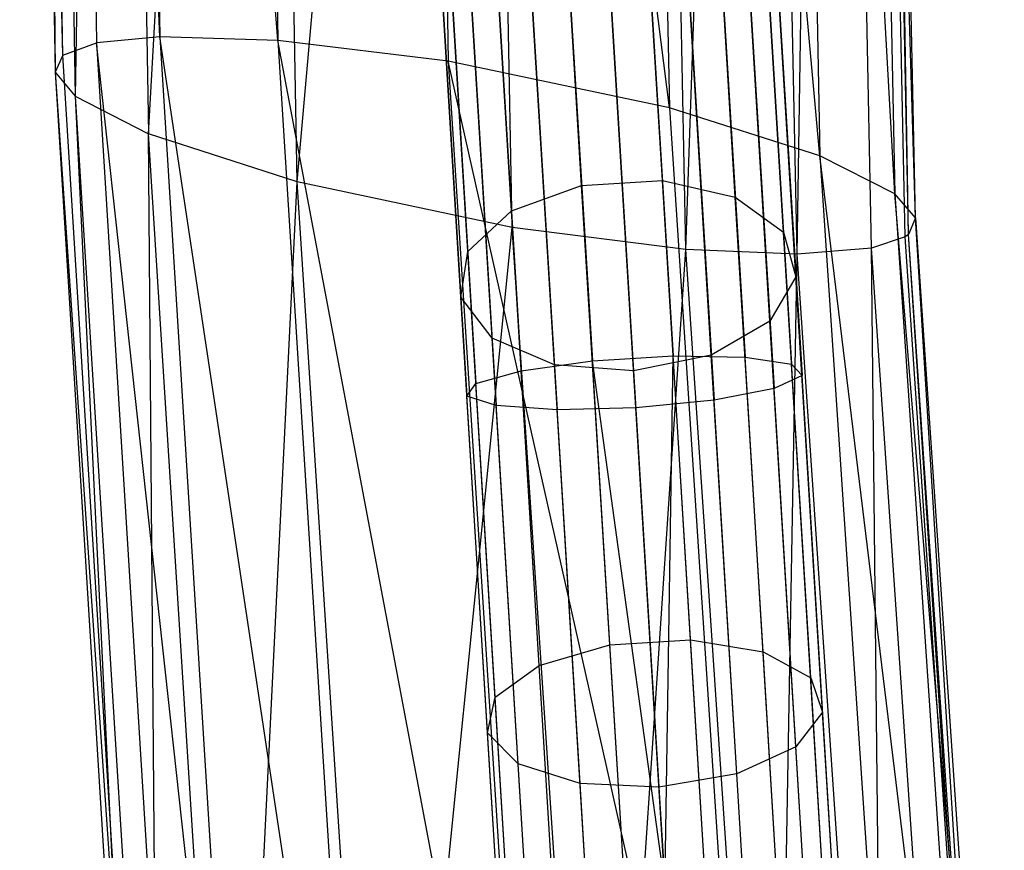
# Model space of a CAD drawing. Extents: x -91 to 91, y -91 to 262.
# Tile 384 of 480: x -8 to -2, y 70 to 75. Entities that reach past the tile are written whole.
import ezdxf

# ---------------------------------------------------------------- set-up
doc = ezdxf.new("R2010")
doc.units = 0
doc.header["$LTSCALE"] = 25.4
doc.layers.get('0').update_dxf_attribs({"linetype": 'CONTINUOUS'})

# ---------------------------------------------------------------- blocks, each defined once
blk = doc.blocks.new('ETE0_STL_1')
at = {"color": 0}
for p, q in [((-7.2825, 75.0272, 11.3824), (-7.8661, 87.056, 8.8663)), ((-7.8661, 87.056, 8.8663), (-7.6577, 74.9903, 11.0368)), ((-7.2825, 75.0272, 11.3824), (-7.8661, 87.056, 8.8663)), ((-7.8661, 87.056, 8.8663), (-7.6577, 74.9903, 11.0368)), ((-6.5848, 75.0051, 11.6825), (-7.492, 87.078, 9.2144)), ((-7.492, 87.078, 9.2144), (-7.2825, 75.0272, 11.3824)), ((-6.5848, 75.0051, 11.6825), (-7.492, 87.078, 9.2144)), ((-7.492, 87.078, 9.2144), (-7.2825, 75.0272, 11.3824)), ((-7.8564, 74.9171, 10.6518), (-8.0649, 86.9919, 8.4797)), ((-7.8564, 74.9171, 10.6518), (-8.0649, 86.9919, 8.4797)), ((-6.7975, 87.0298, 9.5187), (-6.5848, 75.0051, 11.6825)), ((-6.7975, 87.0298, 9.5187), (-6.5848, 75.0051, 11.6825)), ((-7.8564, 74.9171, 10.6518), (-8.1117, 86.896, 8.0781)), ((-8.1117, 86.896, 8.0781), (-7.9022, 74.8175, 10.2509)), ((-8.1117, 86.896, 8.0781), (-7.9022, 74.8175, 10.2509)), ((-7.8564, 74.9171, 10.6518), (-8.1117, 86.896, 8.0781)), ((-4.27, 74.6073, 11.4539), (-5.7957, 86.8703, 9.6117)), ((-5.7957, 86.8703, 9.6117), (-5.5772, 74.8815, 11.7698)), ((-4.27, 74.6073, 11.4539), (-5.7957, 86.8703, 9.6117)), ((-5.7957, 86.8703, 9.6117), (-5.5772, 74.8815, 11.7698)), ((-7.9959, 86.753, 7.6101), (-7.9022, 74.8175, 10.2509)), ((-7.9959, 86.753, 7.6101), (-7.9022, 74.8175, 10.2509)), ((-7.9959, 86.753, 7.6101), (-7.7842, 74.6762, 9.7827)), ((-7.9959, 86.753, 7.6101), (-7.7842, 74.6762, 9.7827)), ((-3.3794, 74.3231, 10.8715), (-4.4972, 86.5519, 9.3027)), ((-4.4972, 86.5519, 9.3027), (-4.27, 74.6073, 11.4539)), ((-3.3794, 74.3231, 10.8715), (-4.4972, 86.5519, 9.3027)), ((-4.4972, 86.5519, 9.3027), (-4.27, 74.6073, 11.4539)), ((-7.5665, 86.5175, 7.0074), (-7.7842, 74.6762, 9.7827)), ((-7.5665, 86.5175, 7.0074), (-7.7842, 74.6762, 9.7827)), ((-7.5665, 86.5175, 7.0074), (-7.3503, 74.4527, 9.1783)), ((-7.5665, 86.5175, 7.0074), (-7.3503, 74.4527, 9.1783)), ((-2.9374, 74.098, 10.2654), (-3.6138, 86.2395, 8.7246)), ((-3.6138, 86.2395, 8.7246), (-3.3794, 74.3231, 10.8715)), ((-2.9374, 74.098, 10.2654), (-3.6138, 86.2395, 8.7246)), ((-3.6138, 86.2395, 8.7246), (-3.3794, 74.3231, 10.8715)), ((-7.3503, 74.4527, 9.1783), (-6.6935, 86.2065, 6.4272)), ((-7.3503, 74.4527, 9.1783), (-6.6935, 86.2065, 6.4272)), ((-6.4701, 74.1696, 8.5939), (-6.6935, 86.2065, 6.4272)), ((-6.4701, 74.1696, 8.5939), (-6.6935, 86.2065, 6.4272)), ((-2.8151, 73.9556, 9.7953), (-3.1764, 86.0021, 8.1202)), ((-3.1764, 86.0021, 8.1202), (-2.9374, 74.098, 10.2654)), ((-3.1764, 86.0021, 8.1202), (-2.9374, 74.098, 10.2654)), ((-2.8151, 73.9556, 9.7953), (-3.1764, 86.0021, 8.1202)), ((-6.4701, 74.1696, 8.5939), (-5.4304, 85.8928, 6.1116)), ((-6.4701, 74.1696, 8.5939), (-5.4304, 85.8928, 6.1116)), ((-5.1985, 73.8989, 8.2716), (-5.4304, 85.8928, 6.1116)), ((-5.1985, 73.8989, 8.2716), (-5.4304, 85.8928, 6.1116)), ((-2.8151, 73.9556, 9.7953), (-3.0564, 85.8578, 7.6504)), ((-2.8151, 73.9556, 9.7953), (-3.0564, 85.8578, 7.6504)), ((-2.8558, 73.857, 9.4012), (-3.0564, 85.8578, 7.6504)), ((-2.8558, 73.857, 9.4012), (-3.0564, 85.8578, 7.6504)), ((-4.1727, 73.7688, 8.3448), (-4.4105, 85.7264, 6.1907)), ((-4.1727, 73.7688, 8.3448), (-4.4105, 85.7264, 6.1907)), ((-2.8756, 73.8433, 9.3386), (-3.1179, 85.7501, 7.1928)), ((-2.8756, 73.8433, 9.3386), (-3.1179, 85.7501, 7.1928)), ((-2.8558, 73.857, 9.4012), (-3.0981, 85.7628, 7.2556)), ((-2.8558, 73.857, 9.4012), (-3.0981, 85.7628, 7.2556)), ((-4.1727, 73.7688, 8.3448), (-3.756, 85.6749, 6.4539)), ((-4.1727, 73.7688, 8.3448), (-3.756, 85.6749, 6.4539)), ((-3.5151, 73.7418, 8.6041), (-3.756, 85.6749, 6.4539)), ((-3.5151, 73.7418, 8.6041), (-3.756, 85.6749, 6.4539)), ((-3.5151, 73.7418, 8.6041), (-3.317, 85.693, 6.833)), ((-3.5151, 73.7418, 8.6041), (-3.317, 85.693, 6.833)), ((-3.0748, 73.7774, 8.9803), (-3.317, 85.693, 6.833)), ((-3.0748, 73.7774, 8.9803), (-3.317, 85.693, 6.833)), ((-4.3107, 74.1771, 317.311), (-4.4605, 76.6268, 315.3448)), ((-4.3107, 74.1771, 317.311), (-4.4605, 76.6268, 315.3448)), ((-4.7885, 74.1479, 317.311), (-4.9383, 76.5976, 315.3448)), ((-4.7885, 74.1479, 317.311), (-4.9383, 76.5976, 315.3448)), ((-3.8801, 74.0775, 317.1275), (-4.0282, 76.5012, 315.1821)), ((-3.8801, 74.0775, 317.1275), (-4.0282, 76.5012, 315.1821)), ((-5.2038, 73.9966, 317.1275), (-5.352, 76.4203, 315.1821)), ((-5.2038, 73.9966, 317.1275), (-5.352, 76.4203, 315.1821)), ((-3.5951, 73.872, 316.8025), (-3.7405, 76.2497, 314.894)), ((-3.5951, 73.872, 316.8025), (-3.7405, 76.2497, 314.894)), ((-4.4332, 76.1805, 169.9628), (-4.2473, 73.1393, 169.2695)), ((-4.4332, 76.1805, 169.9628), (-4.2473, 73.1393, 169.2695)), ((-5.4616, 73.7579, 316.8025), (-5.607, 76.1356, 314.894)), ((-5.4616, 73.7579, 316.8025), (-5.607, 76.1356, 314.894)), ((-4.911, 76.1513, 169.9628), (-4.725, 73.11, 169.2695)), ((-4.911, 76.1513, 169.9628), (-4.725, 73.11, 169.2695)), ((-4.0062, 76.1412, 170.1754), (-3.8223, 73.1321, 169.4894)), ((-4.0062, 76.1412, 170.1754), (-3.8223, 73.1321, 169.4894)), ((-5.33, 76.0602, 170.1754), (-5.146, 73.0512, 169.4894)), ((-5.33, 76.0602, 170.1754), (-5.146, 73.0512, 169.4894)), ((-3.7278, 76.0422, 170.5519), (-3.5473, 73.0903, 169.879)), ((-3.7278, 76.0422, 170.5519), (-3.5473, 73.0903, 169.879)), ((-5.5943, 75.9281, 170.5519), (-5.4138, 72.9762, 169.879)), ((-5.5943, 75.9281, 170.5519), (-5.4138, 72.9762, 169.879)), ((-3.5211, 73.6076, 316.4104), (-3.6631, 75.9298, 314.5465)), ((-3.5211, 73.6076, 316.4104), (-3.6631, 75.9298, 314.5465)), ((-3.6617, 75.9063, 171.006), (-3.4854, 73.0233, 170.3488)), ((-3.6617, 75.9063, 171.006), (-3.4854, 73.0233, 170.3488)), ((-5.5028, 73.4864, 316.4104), (-5.6448, 75.8086, 314.5465)), ((-5.5028, 73.4864, 316.4104), (-5.6448, 75.8086, 314.5465)), ((-5.6434, 75.7852, 171.006), (-5.4671, 72.9022, 170.3488)), ((-5.6434, 75.7852, 171.006), (-5.4671, 72.9022, 170.3488)), ((-3.8231, 75.7647, 171.4338), (-3.6508, 72.9466, 170.7914)), ((-3.8231, 75.7647, 171.4338), (-3.6508, 72.9466, 170.7914)), ((-5.466, 75.6643, 171.4338), (-5.2937, 72.8462, 170.7914)), ((-5.466, 75.6643, 171.4338), (-5.2937, 72.8462, 170.7914)), ((-4.175, 75.6497, 171.7372), (-4.0055, 72.8777, 171.1053)), ((-4.175, 75.6497, 171.7372), (-4.0055, 72.8777, 171.1053)), ((-5.1027, 75.593, 171.7372), (-4.9332, 72.821, 171.1053)), ((-5.1027, 75.593, 171.7372), (-4.9332, 72.821, 171.1053)), ((-4.4683, 72.8323, 171.2186), (-4.6368, 75.5878, 171.8467)), ((-4.4683, 72.8323, 171.2186), (-4.6368, 75.5878, 171.8467)), ((-3.6751, 73.3449, 316.0412), (-3.8139, 75.6148, 314.2192)), ((-3.6751, 73.3449, 316.0412), (-3.8139, 75.6148, 314.2192)), ((-5.318, 73.2444, 316.0412), (-5.4568, 75.5143, 314.2192)), ((-5.318, 73.2444, 316.0412), (-5.4568, 75.5143, 314.2192)), ((-4.0218, 73.144, 315.7793), (-4.1583, 75.3768, 313.9871)), ((-4.0218, 73.144, 315.7793), (-4.1583, 75.3768, 313.9871)), ((-4.9495, 73.0873, 315.7793), (-5.086, 75.3201, 313.9871)), ((-4.9495, 73.0873, 315.7793), (-5.086, 75.3201, 313.9871)), ((-4.6174, 75.2705, 313.9033), (-4.4817, 73.0511, 315.6848)), ((-4.6174, 75.2705, 313.9033), (-4.4817, 73.0511, 315.6848)), ((-7.2825, 75.0272, 11.3824), (-7.6577, 74.9903, 11.0368)), ((-7.2825, 75.0272, 11.3824), (-7.6577, 74.9903, 11.0368)), ((-6.0843, 67.0509, 13.0012), (-7.2825, 75.0272, 11.3824)), ((-7.2825, 75.0272, 11.3824), (-6.7854, 67.0469, 12.7083)), ((-6.0843, 67.0509, 13.0012), (-7.2825, 75.0272, 11.3824)), ((-6.5848, 75.0051, 11.6825), (-7.2825, 75.0272, 11.3824)), ((-6.5848, 75.0051, 11.6825), (-7.2825, 75.0272, 11.3824)), ((-7.2825, 75.0272, 11.3824), (-6.7854, 67.0469, 12.7083)), ((-5.0712, 66.975, 13.0757), (-6.5848, 75.0051, 11.6825)), ((-6.5848, 75.0051, 11.6825), (-6.0843, 67.0509, 13.0012)), ((-5.0712, 66.975, 13.0757), (-6.5848, 75.0051, 11.6825)), ((-5.5772, 74.8815, 11.7698), (-6.5848, 75.0051, 11.6825)), ((-5.5772, 74.8815, 11.7698), (-6.5848, 75.0051, 11.6825)), ((-6.5848, 75.0051, 11.6825), (-6.0843, 67.0509, 13.0012)), ((-7.8564, 74.9171, 10.6518), (-7.6577, 74.9903, 11.0368)), ((-7.8564, 74.9171, 10.6518), (-7.6577, 74.9903, 11.0368)), ((-6.7854, 67.0469, 12.7083), (-7.6577, 74.9903, 11.0368)), ((-7.6577, 74.9903, 11.0368), (-7.162, 67.0012, 12.3653)), ((-6.7854, 67.0469, 12.7083), (-7.6577, 74.9903, 11.0368)), ((-7.6577, 74.9903, 11.0368), (-7.162, 67.0012, 12.3653)), ((-7.8564, 74.9171, 10.6518), (-7.9022, 74.8175, 10.2509)), ((-7.8564, 74.9171, 10.6518), (-7.9022, 74.8175, 10.2509)), ((-7.361, 66.9294, 11.9802), (-7.8564, 74.9171, 10.6518)), ((-7.361, 66.9294, 11.9802), (-7.8564, 74.9171, 10.6518)), ((-3.7559, 66.7754, 12.7401), (-5.5772, 74.8815, 11.7698)), ((-5.5772, 74.8815, 11.7698), (-5.0712, 66.975, 13.0757)), ((-3.7559, 66.7754, 12.7401), (-5.5772, 74.8815, 11.7698)), ((-4.27, 74.6073, 11.4539), (-5.5772, 74.8815, 11.7698)), ((-4.27, 74.6073, 11.4539), (-5.5772, 74.8815, 11.7698)), ((-5.5772, 74.8815, 11.7698), (-5.0712, 66.975, 13.0757)), ((-7.9022, 74.8175, 10.2509), (-7.361, 66.9294, 11.9802)), ((-7.9022, 74.8175, 10.2509), (-7.361, 66.9294, 11.9802)), ((-7.9022, 74.8175, 10.2509), (-7.4062, 66.8392, 11.5771)), ((-7.9022, 74.8175, 10.2509), (-7.4062, 66.8392, 11.5771)), ((-7.9022, 74.8175, 10.2509), (-7.7842, 74.6762, 9.7827)), ((-7.9022, 74.8175, 10.2509), (-7.7842, 74.6762, 9.7827)), ((-7.7842, 74.6762, 9.7827), (-7.4062, 66.8392, 11.5771)), ((-7.7842, 74.6762, 9.7827), (-7.4062, 66.8392, 11.5771)), ((-7.7842, 74.6762, 9.7827), (-7.2865, 66.7174, 11.1041)), ((-7.7842, 74.6762, 9.7827), (-7.2865, 66.7174, 11.1041)), ((-7.7842, 74.6762, 9.7827), (-7.3503, 74.4527, 9.1783)), ((-7.7842, 74.6762, 9.7827), (-7.3503, 74.4527, 9.1783)), ((-3.3794, 74.3231, 10.8715), (-4.27, 74.6073, 11.4539)), ((-4.27, 74.6073, 11.4539), (-3.7559, 66.7754, 12.7401)), ((-3.3794, 74.3231, 10.8715), (-4.27, 74.6073, 11.4539)), ((-4.27, 74.6073, 11.4539), (-3.7559, 66.7754, 12.7401)), ((-6.4701, 74.1696, 8.5939), (-7.3503, 74.4527, 9.1783)), ((-6.4701, 74.1696, 8.5939), (-7.3503, 74.4527, 9.1783)), ((-6.8489, 66.5333, 10.4897), (-7.3503, 74.4527, 9.1783)), ((-6.8489, 66.5333, 10.4897), (-7.3503, 74.4527, 9.1783)), ((-7.2865, 66.7174, 11.1041), (-7.3503, 74.4527, 9.1783)), ((-7.2865, 66.7174, 11.1041), (-7.3503, 74.4527, 9.1783)), ((-2.4132, 66.3674, 11.5256), (-3.3794, 74.3231, 10.8715)), ((-3.3794, 74.3231, 10.8715), (-2.8589, 66.5527, 12.1418)), ((-2.4132, 66.3674, 11.5256), (-3.3794, 74.3231, 10.8715)), ((-2.9374, 74.098, 10.2654), (-3.3794, 74.3231, 10.8715)), ((-2.9374, 74.098, 10.2654), (-3.3794, 74.3231, 10.8715)), ((-3.3794, 74.3231, 10.8715), (-2.8589, 66.5527, 12.1418)), ((-6.8489, 66.5333, 10.4897), (-6.4701, 74.1696, 8.5939)), ((-6.8489, 66.5333, 10.4897), (-6.4701, 74.1696, 8.5939)), ((-5.1985, 73.8989, 8.2716), (-6.4701, 74.1696, 8.5939)), ((-5.1985, 73.8989, 8.2716), (-6.4701, 74.1696, 8.5939)), ((-5.9625, 66.3112, 9.8895), (-6.4701, 74.1696, 8.5939)), ((-5.9625, 66.3112, 9.8895), (-6.4701, 74.1696, 8.5939)), ((-5.2038, 73.9966, 317.1275), (-4.7885, 74.1479, 317.311)), ((-5.2038, 73.9966, 317.1275), (-4.7885, 74.1479, 317.311)), ((-4.7885, 74.1479, 317.311), (-4.3107, 74.1771, 317.311)), ((-4.7885, 74.1479, 317.311), (-4.3107, 74.1771, 317.311)), ((-4.6225, 71.4323, 318.8882), (-4.7885, 74.1479, 317.311)), ((-4.6225, 71.4323, 318.8882), (-4.7885, 74.1479, 317.311)), ((-4.3107, 74.1771, 317.311), (-3.8801, 74.0775, 317.1275)), ((-4.1447, 71.4615, 318.8882), (-4.3107, 74.1771, 317.311)), ((-4.1447, 71.4615, 318.8882), (-4.3107, 74.1771, 317.311)), ((-4.3107, 74.1771, 317.311), (-3.8801, 74.0775, 317.1275)), ((-3.8801, 74.0775, 317.1275), (-3.5951, 73.872, 316.8025)), ((-3.7158, 71.3907, 318.6879), (-3.8801, 74.0775, 317.1275)), ((-3.7158, 71.3907, 318.6879), (-3.8801, 74.0775, 317.1275)), ((-3.8801, 74.0775, 317.1275), (-3.5951, 73.872, 316.8025)), ((-2.2892, 66.2448, 11.0507), (-2.9374, 74.098, 10.2654)), ((-2.9374, 74.098, 10.2654), (-2.4132, 66.3674, 11.5256)), ((-2.2892, 66.2448, 11.0507), (-2.9374, 74.098, 10.2654)), ((-2.8151, 73.9556, 9.7953), (-2.9374, 74.098, 10.2654)), ((-2.8151, 73.9556, 9.7953), (-2.9374, 74.098, 10.2654)), ((-2.9374, 74.098, 10.2654), (-2.4132, 66.3674, 11.5256)), ((-5.4616, 73.7579, 316.8025), (-5.2038, 73.9966, 317.1275)), ((-5.4616, 73.7579, 316.8025), (-5.2038, 73.9966, 317.1275)), ((-5.0396, 71.3098, 318.6879), (-5.2038, 73.9966, 317.1275)), ((-5.0396, 71.3098, 318.6879), (-5.2038, 73.9966, 317.1275)), ((-2.8151, 73.9556, 9.7953), (-2.8558, 73.857, 9.4012)), ((-2.8151, 73.9556, 9.7953), (-2.8558, 73.857, 9.4012)), ((-2.3293, 66.1557, 10.6543), (-2.8151, 73.9556, 9.7953)), ((-2.8151, 73.9556, 9.7953), (-2.2892, 66.2448, 11.0507)), ((-2.8151, 73.9556, 9.7953), (-2.2892, 66.2448, 11.0507)), ((-2.3293, 66.1557, 10.6543), (-2.8151, 73.9556, 9.7953)), ((-5.9625, 66.3112, 9.8895), (-5.1985, 73.8989, 8.2716)), ((-5.9625, 66.3112, 9.8895), (-5.1985, 73.8989, 8.2716)), ((-4.1727, 73.7688, 8.3448), (-5.1985, 73.8989, 8.2716)), ((-4.1727, 73.7688, 8.3448), (-5.1985, 73.8989, 8.2716)), ((-4.6829, 66.1134, 9.548), (-5.1985, 73.8989, 8.2716)), ((-4.6829, 66.1134, 9.548), (-5.1985, 73.8989, 8.2716)), ((-3.5951, 73.872, 316.8025), (-3.5211, 73.6076, 316.4104)), ((-3.4339, 71.2362, 318.3333), (-3.5951, 73.872, 316.8025)), ((-3.4339, 71.2362, 318.3333), (-3.5951, 73.872, 316.8025)), ((-3.5951, 73.872, 316.8025), (-3.5211, 73.6076, 316.4104)), ((-2.8756, 73.8433, 9.3386), (-3.0748, 73.7774, 8.9803)), ((-2.8756, 73.8433, 9.3386), (-3.0748, 73.7774, 8.9803)), ((-2.8558, 73.857, 9.4012), (-2.8756, 73.8433, 9.3386)), ((-2.8558, 73.857, 9.4012), (-2.8756, 73.8433, 9.3386)), ((-2.3491, 66.1428, 10.5915), (-2.8756, 73.8433, 9.3386)), ((-2.3491, 66.1428, 10.5915), (-2.8756, 73.8433, 9.3386)), ((-2.3293, 66.1557, 10.6543), (-2.8558, 73.857, 9.4012)), ((-2.3293, 66.1557, 10.6543), (-2.8558, 73.857, 9.4012)), ((-2.3491, 66.1428, 10.5915), (-2.8558, 73.857, 9.4012)), ((-2.3491, 66.1428, 10.5915), (-2.8558, 73.857, 9.4012)), ((-3.0748, 73.7774, 8.9803), (-3.5151, 73.7418, 8.6041)), ((-3.0748, 73.7774, 8.9803), (-3.5151, 73.7418, 8.6041)), ((-2.5486, 66.0773, 10.2334), (-3.0748, 73.7774, 8.9803)), ((-2.5486, 66.0773, 10.2334), (-3.0748, 73.7774, 8.9803)), ((-2.9907, 66.0307, 9.8605), (-3.0748, 73.7774, 8.9803)), ((-2.9907, 66.0307, 9.8605), (-3.0748, 73.7774, 8.9803)), ((-5.5028, 73.4864, 316.4104), (-5.4616, 73.7579, 316.8025)), ((-5.5028, 73.4864, 316.4104), (-5.4616, 73.7579, 316.8025)), ((-5.3005, 71.1221, 318.3333), (-5.4616, 73.7579, 316.8025)), ((-5.3005, 71.1221, 318.3333), (-5.4616, 73.7579, 316.8025)), ((-4.6829, 66.1134, 9.548), (-4.1727, 73.7688, 8.3448)), ((-4.6829, 66.1134, 9.548), (-4.1727, 73.7688, 8.3448)), ((-3.5151, 73.7418, 8.6041), (-4.1727, 73.7688, 8.3448)), ((-3.5151, 73.7418, 8.6041), (-4.1727, 73.7688, 8.3448)), ((-3.6515, 66.0325, 9.6081), (-4.1727, 73.7688, 8.3448)), ((-3.6515, 66.0325, 9.6081), (-4.1727, 73.7688, 8.3448)), ((-3.6515, 66.0325, 9.6081), (-3.5151, 73.7418, 8.6041)), ((-3.6515, 66.0325, 9.6081), (-3.5151, 73.7418, 8.6041)), ((-2.9907, 66.0307, 9.8605), (-3.5151, 73.7418, 8.6041)), ((-2.9907, 66.0307, 9.8605), (-3.5151, 73.7418, 8.6041)), ((-3.5211, 73.6076, 316.4104), (-3.6751, 73.3449, 316.0412)), ((-3.5211, 73.6076, 316.4104), (-3.6751, 73.3449, 316.0412)), ((-3.3637, 71.0333, 317.9055), (-3.5211, 73.6076, 316.4104)), ((-3.3637, 71.0333, 317.9055), (-3.5211, 73.6076, 316.4104)), ((-5.318, 73.2444, 316.0412), (-5.5028, 73.4864, 316.4104)), ((-5.3455, 70.9121, 317.9055), (-5.5028, 73.4864, 316.4104)), ((-5.318, 73.2444, 316.0412), (-5.5028, 73.4864, 316.4104)), ((-5.3455, 70.9121, 317.9055), (-5.5028, 73.4864, 316.4104)), ((-3.6751, 73.3449, 316.0412), (-4.0218, 73.144, 315.7793)), ((-3.6751, 73.3449, 316.0412), (-4.0218, 73.144, 315.7793)), ((-3.5213, 70.8285, 317.5025), (-3.6751, 73.3449, 316.0412)), ((-3.5213, 70.8285, 317.5025), (-3.6751, 73.3449, 316.0412)), ((-4.9495, 73.0873, 315.7793), (-5.318, 73.2444, 316.0412)), ((-5.1642, 70.7281, 317.5025), (-5.318, 73.2444, 316.0412)), ((-4.9495, 73.0873, 315.7793), (-5.318, 73.2444, 316.0412)), ((-5.1642, 70.7281, 317.5025), (-5.318, 73.2444, 316.0412)), ((-4.725, 73.11, 169.2695), (-4.2473, 73.1393, 169.2695)), ((-4.725, 73.11, 169.2695), (-4.2473, 73.1393, 169.2695)), ((-4.0218, 73.144, 315.7793), (-4.4817, 73.0511, 315.6848)), ((-4.0218, 73.144, 315.7793), (-4.4817, 73.0511, 315.6848)), ((-4.296, 70.0143, 169.0076), (-4.2473, 73.1393, 169.2695)), ((-4.296, 70.0143, 169.0076), (-4.2473, 73.1393, 169.2695)), ((-4.0571, 70.0289, 169.0367), (-4.2473, 73.1393, 169.2695)), ((-4.2473, 73.1393, 169.2695), (-3.8223, 73.1321, 169.4894)), ((-4.0571, 70.0289, 169.0367), (-4.2473, 73.1393, 169.2695)), ((-4.2473, 73.1393, 169.2695), (-3.8223, 73.1321, 169.4894)), ((-3.8704, 70.6688, 317.2168), (-4.0218, 73.144, 315.7793)), ((-3.8704, 70.6688, 317.2168), (-4.0218, 73.144, 315.7793)), ((-3.6341, 70.0548, 169.2591), (-3.8223, 73.1321, 169.4894)), ((-3.6341, 70.0548, 169.2591), (-3.8223, 73.1321, 169.4894)), ((-3.8223, 73.1321, 169.4894), (-3.5473, 73.0903, 169.879)), ((-3.8223, 73.1321, 169.4894), (-3.5473, 73.0903, 169.879)), ((-5.146, 73.0512, 169.4894), (-4.725, 73.11, 169.2695)), ((-5.146, 73.0512, 169.4894), (-4.725, 73.11, 169.2695)), ((-4.4817, 73.0511, 315.6848), (-4.9495, 73.0873, 315.7793)), ((-4.7981, 70.6121, 317.2168), (-4.9495, 73.0873, 315.7793)), ((-4.4817, 73.0511, 315.6848), (-4.9495, 73.0873, 315.7793)), ((-4.7981, 70.6121, 317.2168), (-4.9495, 73.0873, 315.7793)), ((-4.296, 70.0143, 169.0076), (-4.725, 73.11, 169.2695)), ((-4.296, 70.0143, 169.0076), (-4.725, 73.11, 169.2695)), ((-4.5349, 69.9997, 169.0367), (-4.725, 73.11, 169.2695)), ((-4.5349, 69.9997, 169.0367), (-4.725, 73.11, 169.2695)), ((-3.3627, 70.0714, 169.653), (-3.5473, 73.0903, 169.879)), ((-3.5473, 73.0903, 169.879), (-3.4854, 73.0233, 170.3488)), ((-3.3627, 70.0714, 169.653), (-3.5473, 73.0903, 169.879)), ((-3.5473, 73.0903, 169.879), (-3.4854, 73.0233, 170.3488)), ((-5.4138, 72.9762, 169.879), (-5.146, 73.0512, 169.4894)), ((-5.4138, 72.9762, 169.879), (-5.146, 73.0512, 169.4894)), ((-4.9579, 69.9738, 169.2591), (-5.146, 73.0512, 169.4894)), ((-4.9579, 69.9738, 169.2591), (-5.146, 73.0512, 169.4894)), ((-4.4817, 73.0511, 315.6848), (-4.3312, 70.5907, 317.1137)), ((-4.4817, 73.0511, 315.6848), (-4.3312, 70.5907, 317.1137)), ((-3.4854, 73.0233, 170.3488), (-3.6508, 72.9466, 170.7914)), ((-3.4854, 73.0233, 170.3488), (-3.6508, 72.9466, 170.7914)), ((-3.3051, 70.0749, 170.1281), (-3.4854, 73.0233, 170.3488)), ((-3.3051, 70.0749, 170.1281), (-3.4854, 73.0233, 170.3488)), ((-5.4671, 72.9022, 170.3488), (-5.4138, 72.9762, 169.879)), ((-5.4671, 72.9022, 170.3488), (-5.4138, 72.9762, 169.879)), ((-5.2293, 69.9572, 169.653), (-5.4138, 72.9762, 169.879)), ((-5.2293, 69.9572, 169.653), (-5.4138, 72.9762, 169.879)), ((-5.2869, 69.9537, 170.1281), (-5.4671, 72.9022, 170.3488)), ((-5.2869, 69.9537, 170.1281), (-5.4671, 72.9022, 170.3488)), ((-5.2937, 72.8462, 170.7914), (-5.4671, 72.9022, 170.3488)), ((-5.2937, 72.8462, 170.7914), (-5.4671, 72.9022, 170.3488)), ((-3.6508, 72.9466, 170.7914), (-4.0055, 72.8777, 171.1053)), ((-3.6508, 72.9466, 170.7914), (-4.0055, 72.8777, 171.1053)), ((-3.4746, 70.0645, 170.5757), (-3.6508, 72.9466, 170.7914)), ((-3.4746, 70.0645, 170.5757), (-3.6508, 72.9466, 170.7914)), ((-5.1175, 69.9641, 170.5757), (-5.2937, 72.8462, 170.7914)), ((-5.1175, 69.9641, 170.5757), (-5.2937, 72.8462, 170.7914)), ((-4.9332, 72.821, 171.1053), (-5.2937, 72.8462, 170.7914)), ((-4.9332, 72.821, 171.1053), (-5.2937, 72.8462, 170.7914)), ((-4.0055, 72.8777, 171.1053), (-4.4683, 72.8323, 171.2186)), ((-4.0055, 72.8777, 171.1053), (-4.4683, 72.8323, 171.2186)), ((-3.8321, 70.0427, 170.8931), (-4.0055, 72.8777, 171.1053)), ((-3.8321, 70.0427, 170.8931), (-4.0055, 72.8777, 171.1053)), ((-4.4683, 72.8323, 171.2186), (-4.9332, 72.821, 171.1053)), ((-4.4683, 72.8323, 171.2186), (-4.9332, 72.821, 171.1053)), ((-4.7599, 69.9859, 170.8931), (-4.9332, 72.821, 171.1053)), ((-4.7599, 69.9859, 170.8931), (-4.9332, 72.821, 171.1053)), ((-4.296, 70.0143, 171.0076), (-4.4683, 72.8323, 171.2186)), ((-4.296, 70.0143, 171.0076), (-4.4683, 72.8323, 171.2186)), ((-4.6225, 71.4323, 318.8882), (-4.1447, 71.4615, 318.8882)), ((-4.6225, 71.4323, 318.8882), (-4.1447, 71.4615, 318.8882)), ((-4.1447, 71.4615, 318.8882), (-3.7158, 71.3907, 318.6879)), ((-3.9662, 68.541, 320.0407), (-4.1447, 71.4615, 318.8882)), ((-3.9662, 68.541, 320.0407), (-4.1447, 71.4615, 318.8882)), ((-4.1447, 71.4615, 318.8882), (-3.7158, 71.3907, 318.6879)), ((-5.0396, 71.3098, 318.6879), (-4.6225, 71.4323, 318.8882)), ((-5.0396, 71.3098, 318.6879), (-4.6225, 71.4323, 318.8882)), ((-4.4439, 68.5118, 320.0407), (-4.6225, 71.4323, 318.8882)), ((-4.4439, 68.5118, 320.0407), (-4.6225, 71.4323, 318.8882)), ((-3.7158, 71.3907, 318.6879), (-3.4339, 71.2362, 318.3333)), ((-3.5391, 68.5012, 319.8282), (-3.7158, 71.3907, 318.6879)), ((-3.5391, 68.5012, 319.8282), (-3.7158, 71.3907, 318.6879)), ((-3.7158, 71.3907, 318.6879), (-3.4339, 71.2362, 318.3333)), ((-5.3005, 71.1221, 318.3333), (-5.0396, 71.3098, 318.6879)), ((-5.3005, 71.1221, 318.3333), (-5.0396, 71.3098, 318.6879)), ((-4.8629, 68.4203, 319.8282), (-5.0396, 71.3098, 318.6879)), ((-4.8629, 68.4203, 319.8282), (-5.0396, 71.3098, 318.6879)), ((-3.4339, 71.2362, 318.3333), (-3.3637, 71.0333, 317.9055)), ((-3.2606, 68.4016, 319.4519), (-3.4339, 71.2362, 318.3333)), ((-3.2606, 68.4016, 319.4519), (-3.4339, 71.2362, 318.3333)), ((-3.4339, 71.2362, 318.3333), (-3.3637, 71.0333, 317.9055)), ((-5.3455, 70.9121, 317.9055), (-5.3005, 71.1221, 318.3333)), ((-5.3455, 70.9121, 317.9055), (-5.3005, 71.1221, 318.3333)), ((-5.1272, 68.2874, 319.4519), (-5.3005, 71.1221, 318.3333)), ((-5.1272, 68.2874, 319.4519), (-5.3005, 71.1221, 318.3333)), ((-3.3637, 71.0333, 317.9055), (-3.5213, 70.8285, 317.5025)), ((-3.3637, 71.0333, 317.9055), (-3.5213, 70.8285, 317.5025)), ((-3.1945, 68.2648, 318.998), (-3.3637, 71.0333, 317.9055)), ((-3.1945, 68.2648, 318.998), (-3.3637, 71.0333, 317.9055)), ((-5.1642, 70.7281, 317.5025), (-5.3455, 70.9121, 317.9055)), ((-5.1762, 68.1437, 318.998), (-5.3455, 70.9121, 317.9055)), ((-5.1642, 70.7281, 317.5025), (-5.3455, 70.9121, 317.9055)), ((-5.1762, 68.1437, 318.998), (-5.3455, 70.9121, 317.9055)), ((-3.5213, 70.8285, 317.5025), (-3.8704, 70.6688, 317.2168)), ((-3.5213, 70.8285, 317.5025), (-3.8704, 70.6688, 317.2168)), ((-3.3558, 68.1224, 318.5705), (-3.5213, 70.8285, 317.5025)), ((-3.3558, 68.1224, 318.5705), (-3.5213, 70.8285, 317.5025)), ((-4.7981, 70.6121, 317.2168), (-5.1642, 70.7281, 317.5025)), ((-4.9987, 68.0219, 318.5705), (-5.1642, 70.7281, 317.5025)), ((-4.7981, 70.6121, 317.2168), (-5.1642, 70.7281, 317.5025)), ((-4.9987, 68.0219, 318.5705), (-5.1642, 70.7281, 317.5025)), ((-3.8704, 70.6688, 317.2168), (-4.3312, 70.5907, 317.1137)), ((-3.8704, 70.6688, 317.2168), (-4.3312, 70.5907, 317.1137)), ((-3.7077, 68.0068, 318.2673), (-3.8704, 70.6688, 317.2168)), ((-3.7077, 68.0068, 318.2673), (-3.8704, 70.6688, 317.2168)), ((-4.3312, 70.5907, 317.1137), (-4.7981, 70.6121, 317.2168)), ((-4.6354, 67.9501, 318.2673), (-4.7981, 70.6121, 317.2168)), ((-4.3312, 70.5907, 317.1137), (-4.7981, 70.6121, 317.2168)), ((-4.6354, 67.9501, 318.2673), (-4.7981, 70.6121, 317.2168)), ((-4.3312, 70.5907, 317.1137), (-4.1695, 67.9447, 318.1579)), ((-4.3312, 70.5907, 317.1137), (-4.1695, 67.9447, 318.1579))]:
    blk.add_line(p, q, dxfattribs=at)

msp = doc.modelspace()

# ---------------------------------------------------------------- block references
at = {"color": 253}
msp.add_blockref('ETE0_STL_1', (0, 0), dxfattribs=at)

doc.saveas('drawing.dxf')
